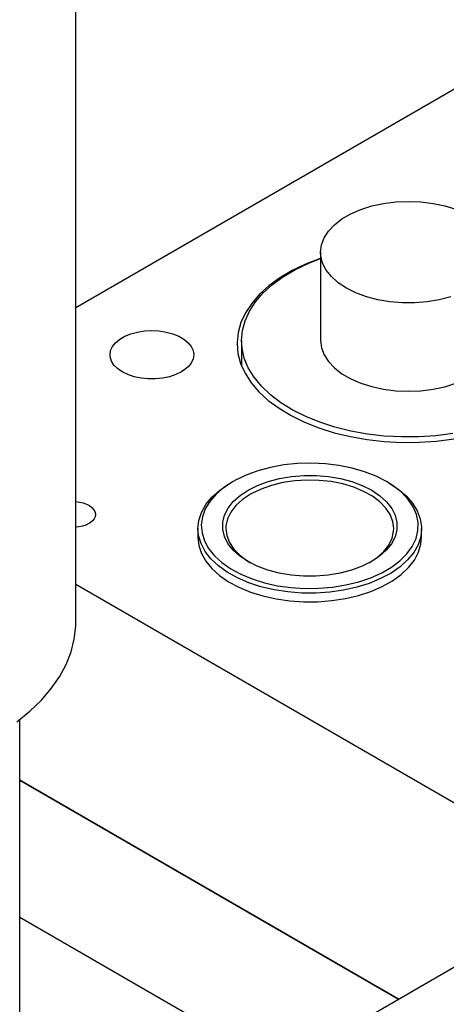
# Model space of a CAD drawing. Header units: inches. Extents: x 3 to 289, y 4 to 291.
# Tile 477 of 634: x 69.7 to 71.61, y 276.23 to 280.63. Entities that reach past the tile are written whole.
import ezdxf

# ---------------------------------------------------------------- set-up
doc = ezdxf.new("R2010")
doc.units = ezdxf.units.IN
doc.header["$LTSCALE"] = 0.5
doc.header["$MEASUREMENT"] = 0
doc.layers.add('STR_INS', color=8, linetype='Continuous')

msp = doc.modelspace()

# ---------------------------------------------------------------- linework, layer by layer
at = {"layer": 'STR_INS', "color": 96, "linetype": 'Continuous'}
for p, q in [((69.95, 277.9352), (69.95, 281.6094)), ((71.2759, 279.7998), (71.3284, 279.8112)), ((71.3284, 279.8112), (71.3831, 279.8182)), ((71.3831, 279.8182), (71.4391, 279.8205)), ((71.4391, 279.8205), (71.495, 279.8183)), ((71.495, 279.8183), (71.5499, 279.8115)), ((71.5499, 279.8115), (71.6025, 279.8003)), ((71.1818, 279.7648), (71.2267, 279.7843)), ((71.2267, 279.7843), (71.2759, 279.7998)), ((71.6025, 279.8003), (71.6518, 279.7849)), ((71.1087, 279.716), (71.1422, 279.7419)), ((71.1422, 279.7419), (71.1818, 279.7648)), ((71.0622, 279.6572), (71.0818, 279.6875)), ((71.0818, 279.6875), (71.1087, 279.716)), ((71.0503, 279.6255), (71.0622, 279.6572)), ((71.0463, 279.5932), (71.0503, 279.6255)), ((71.0463, 279.5932), (71.0463, 279.1978)), ((71.0474, 279.5762), (71.0463, 279.5932)), ((70.9933, 279.5443), (71.0463, 279.5651)), ((71.0556, 279.5442), (71.0474, 279.5762)), ((70.8796, 279.4839), (70.9338, 279.5158)), ((70.9338, 279.5158), (70.9933, 279.5443)), ((71.0716, 279.5131), (71.0556, 279.5442)), ((71.095, 279.4837), (71.0716, 279.5131)), ((70.8315, 279.449), (70.8796, 279.4839)), ((71.1255, 279.4565), (71.095, 279.4837)), ((70.7898, 279.4114), (70.8315, 279.449)), ((71.1623, 279.4321), (71.1255, 279.4565)), ((71.2048, 279.411), (71.1623, 279.4321)), ((70.7277, 279.3297), (70.7551, 279.3715)), ((70.7551, 279.3715), (70.7898, 279.4114)), ((71.252, 279.3935), (71.2048, 279.411)), ((71.3031, 279.3801), (71.252, 279.3935)), ((71.357, 279.3711), (71.3031, 279.3801)), ((71.4125, 279.3665), (71.357, 279.3711)), ((71.5241, 279.3712), (71.4686, 279.3665)), ((71.5779, 279.3803), (71.5241, 279.3712)), ((71.6289, 279.3938), (71.5779, 279.3803)), ((70.708, 279.2865), (70.7277, 279.3297)), ((71.4686, 279.3665), (71.4125, 279.3665)), ((70.696, 279.2424), (70.708, 279.2865)), ((70.692, 279.1978), (70.696, 279.2424)), ((70.692, 279.1978), (70.692, 279.0853)), ((70.6945, 279.163), (70.692, 279.1978)), ((71.0463, 279.1978), (71.0503, 279.1655)), ((70.7047, 279.1187), (70.6945, 279.163)), ((71.0503, 279.1655), (71.0622, 279.1339)), ((70.7227, 279.0753), (70.7047, 279.1187)), ((71.0622, 279.1339), (71.0818, 279.1036)), ((70.7485, 279.0332), (70.7227, 279.0753)), ((71.0818, 279.1036), (71.1087, 279.0751)), ((71.1087, 279.0751), (71.1422, 279.0492)), ((70.7816, 278.9929), (70.7485, 279.0332)), ((71.1422, 279.0492), (71.1818, 279.0263)), ((71.1818, 279.0263), (71.2267, 279.0068)), ((70.8218, 278.9547), (70.7816, 278.9929)), ((71.2267, 279.0068), (71.2759, 278.9913)), ((71.2759, 278.9913), (71.3284, 278.9799)), ((71.3284, 278.9799), (71.3831, 278.9729)), ((71.495, 278.9728), (71.5499, 278.9796)), ((71.5499, 278.9796), (71.6025, 278.9908)), ((71.6025, 278.9908), (71.6518, 279.0062)), ((70.8686, 278.9192), (70.8218, 278.9547)), ((71.3831, 278.9729), (71.4391, 278.9705)), ((71.4391, 278.9705), (71.495, 278.9728)), ((70.9215, 278.8866), (70.8686, 278.9192)), ((70.9799, 278.8574), (70.9215, 278.8866)), ((71.0432, 278.8317), (70.9799, 278.8574)), ((71.1108, 278.81), (71.0432, 278.8317)), ((71.1819, 278.7925), (71.1108, 278.81)), ((71.2558, 278.7793), (71.1819, 278.7925)), ((71.3316, 278.7705), (71.2558, 278.7793)), ((71.4086, 278.7664), (71.3316, 278.7705)), ((71.4859, 278.7668), (71.4086, 278.7664)), ((71.5628, 278.7718), (71.4859, 278.7668)), ((71.6383, 278.7814), (71.5628, 278.7718)), ((69.9436, 277.8621), (69.9497, 277.9197)), ((69.9497, 277.9197), (69.95, 277.9352)), ((69.9295, 277.805), (69.9436, 277.8621)), ((69.9075, 277.7487), (69.9295, 277.805)), ((69.8779, 277.6935), (69.9075, 277.7487)), ((69.8406, 277.64), (69.8779, 277.6935)), ((69.7961, 277.5883), (69.8406, 277.64)), ((69.7446, 277.5388), (69.7961, 277.5883)), ((69.6864, 277.4919), (69.7446, 277.5388))]:
    msp.add_line(p, q, dxfattribs=at)
at = {"layer": 'STR_INS', "color": 132, "linetype": 'Continuous'}
for p, q in [((69.95, 279.3453), (72.794, 280.9873)), ((71.0439, 279.5646), (70.9789, 279.5394)), ((70.9188, 279.5104), (70.864, 279.478)), ((70.9789, 279.5394), (70.9188, 279.5104)), ((70.864, 279.478), (70.8153, 279.4426)), ((70.8153, 279.4426), (70.7731, 279.4045)), ((70.7731, 279.4045), (70.7378, 279.3641)), ((70.7378, 279.3641), (70.7098, 279.3219)), ((70.7098, 279.3219), (70.6895, 279.2782)), ((70.2269, 279.2357), (70.2584, 279.2406)), ((70.2584, 279.2406), (70.291, 279.2422)), ((70.291, 279.2422), (70.3236, 279.2406)), ((70.3236, 279.2406), (70.3551, 279.2357)), ((70.6895, 279.2782), (70.6769, 279.2335)), ((70.1286, 279.1881), (70.1474, 279.2035)), ((70.1474, 279.2035), (70.1705, 279.2169)), ((70.1705, 279.2169), (70.1972, 279.2277)), ((70.1972, 279.2277), (70.2269, 279.2357)), ((70.3551, 279.2357), (70.3847, 279.2277)), ((70.3847, 279.2277), (70.4115, 279.2169)), ((70.4115, 279.2169), (70.4346, 279.2035)), ((70.4346, 279.2035), (70.4534, 279.1881)), ((70.6769, 279.2335), (70.6723, 279.1884)), ((70.1035, 279.134), (70.1063, 279.1528)), ((70.1063, 279.1528), (70.1148, 279.171)), ((70.1148, 279.171), (70.1286, 279.1881)), ((70.4534, 279.1881), (70.4672, 279.171)), ((70.4672, 279.171), (70.4756, 279.1528)), ((70.4756, 279.1528), (70.4785, 279.134)), ((70.6723, 279.1884), (70.6723, 279.185)), ((70.6723, 279.185), (70.6763, 279.1398)), ((70.1042, 279.1245), (70.1035, 279.134)), ((70.1099, 279.1059), (70.1042, 279.1245)), ((70.1211, 279.0882), (70.1099, 279.1059)), ((70.4756, 279.1152), (70.4672, 279.0969)), ((70.4785, 279.134), (70.4756, 279.1152)), ((70.6763, 279.1398), (70.6883, 279.0951)), ((70.1374, 279.0719), (70.1211, 279.0882)), ((70.1584, 279.0574), (70.1374, 279.0719)), ((70.4346, 279.0644), (70.4236, 279.0574)), ((70.4534, 279.0798), (70.4346, 279.0644)), ((70.4672, 279.0969), (70.4534, 279.0798)), ((70.6883, 279.0951), (70.7081, 279.0513)), ((70.1834, 279.0453), (70.1584, 279.0574)), ((70.2118, 279.0358), (70.1834, 279.0453)), ((70.2425, 279.0294), (70.2118, 279.0358)), ((70.2747, 279.0261), (70.2425, 279.0294)), ((70.3073, 279.0261), (70.2747, 279.0261)), ((70.3395, 279.0294), (70.3073, 279.0261)), ((70.3702, 279.0358), (70.3395, 279.0294)), ((70.3985, 279.0453), (70.3702, 279.0358)), ((70.4236, 279.0574), (70.3985, 279.0453)), ((70.7081, 279.0513), (70.7355, 279.009)), ((70.7355, 279.009), (70.7702, 278.9684)), ((70.7702, 278.9684), (70.8119, 278.9301)), ((70.8119, 278.9301), (70.8602, 278.8945)), ((70.8602, 278.8945), (70.9145, 278.8619)), ((70.9145, 278.8619), (70.9742, 278.8327)), ((70.9742, 278.8327), (71.0388, 278.8071)), ((71.0388, 278.8071), (71.1076, 278.7854)), ((71.1076, 278.7854), (71.1799, 278.768)), ((71.1799, 278.768), (71.2549, 278.7548)), ((71.2549, 278.7548), (71.3318, 278.7462)), ((71.566, 278.7478), (71.6425, 278.7574)), ((71.3318, 278.7462), (71.4098, 278.7421)), ((71.4098, 278.7421), (71.4881, 278.7426)), ((71.4881, 278.7426), (71.566, 278.7478)), ((69.95, 278.4771), (69.9671, 278.475)), ((69.9671, 278.475), (69.9833, 278.4711)), ((69.9833, 278.4711), (69.9982, 278.4658)), ((69.9982, 278.4658), (70.0112, 278.459)), ((70.0112, 278.459), (70.0219, 278.451)), ((70.0219, 278.451), (70.0301, 278.442)), ((70.0301, 278.442), (70.0354, 278.4324)), ((70.0364, 278.4095), (70.0319, 278.3997)), ((70.0354, 278.4324), (70.0378, 278.4224)), ((70.0379, 278.4195), (70.0364, 278.4095)), ((70.0378, 278.4224), (70.0379, 278.4195)), ((69.9635, 278.3635), (69.95, 278.362)), ((69.9799, 278.3669), (69.9635, 278.3635)), ((69.9951, 278.372), (69.9799, 278.3669)), ((70.0085, 278.3785), (69.9951, 278.372)), ((70.0144, 278.3822), (70.0085, 278.3785)), ((70.0245, 278.3905), (70.0144, 278.3822)), ((70.0319, 278.3997), (70.0245, 278.3905)), ((70.4973, 278.3175), (70.5013, 278.281)), ((71.496, 278.2864), (71.4989, 278.3175)), ((70.5013, 278.281), (70.5132, 278.2451)), ((71.4853, 278.2504), (71.496, 278.2864)), ((70.5132, 278.2451), (70.5329, 278.2104)), ((71.4667, 278.2154), (71.4853, 278.2504)), ((70.5329, 278.2104), (70.5599, 278.1774)), ((71.4076, 278.151), (71.4407, 278.1821)), ((71.4407, 278.1821), (71.4667, 278.2154)), ((70.5599, 278.1774), (70.594, 278.1466)), ((70.594, 278.1466), (70.6345, 278.1186)), ((71.368, 278.1225), (71.4076, 278.151)), ((75.5943, 274.8474), (69.95, 278.1061)), ((70.6345, 278.1186), (70.6809, 278.0937)), ((70.6809, 278.0937), (70.7323, 278.0724)), ((71.2718, 278.0753), (71.3225, 278.0972)), ((71.3225, 278.0972), (71.368, 278.1225)), ((70.7323, 278.0724), (70.7879, 278.055)), ((70.7879, 278.055), (70.8469, 278.0418)), ((71.1582, 278.0435), (71.2167, 278.0573)), ((71.2167, 278.0573), (71.2718, 278.0753)), ((70.8469, 278.0418), (70.9083, 278.033)), ((70.9083, 278.033), (70.9711, 278.0287)), ((70.9711, 278.0287), (71.0344, 278.0291)), ((71.0344, 278.0291), (71.0971, 278.034)), ((71.0971, 278.034), (71.1582, 278.0435)), ((69.7, 277.2298), (71.3955, 276.2509))]:
    msp.add_line(p, q, dxfattribs=at)
at = {"layer": 'STR_INS', "color": 9, "linetype": 'Continuous'}
for p, q in [((70.8226, 278.63), (70.766, 278.6149)), ((70.882, 278.6409), (70.8226, 278.63)), ((70.9433, 278.6472), (70.882, 278.6409)), ((71.0056, 278.649), (70.9433, 278.6472)), ((71.0677, 278.6461), (71.0056, 278.649)), ((71.1286, 278.6387), (71.0677, 278.6461)), ((71.1875, 278.6268), (71.1286, 278.6387)), ((71.2432, 278.6107), (71.1875, 278.6268)), ((70.7133, 278.5957), (70.6653, 278.5728)), ((70.766, 278.6149), (70.7133, 278.5957)), ((70.8109, 278.5667), (70.8618, 278.5801)), ((70.8618, 278.5801), (70.9154, 278.5891)), ((70.9154, 278.5891), (70.9707, 278.5937)), ((70.9707, 278.5937), (71.0266, 278.5936)), ((71.0266, 278.5936), (71.0819, 278.589)), ((71.0819, 278.589), (71.1355, 278.5798)), ((71.1355, 278.5798), (71.1863, 278.5664)), ((71.2948, 278.5906), (71.2432, 278.6107)), ((71.3416, 278.5668), (71.2948, 278.5906)), ((70.6134, 278.5398), (70.5786, 278.51)), ((70.594, 278.5271), (70.6345, 278.5551)), ((70.6546, 278.5668), (70.6134, 278.5398)), ((70.6345, 278.5551), (70.644, 278.5607)), ((70.6546, 278.5668), (70.644, 278.5607)), ((70.6653, 278.5728), (70.6546, 278.5668)), ((70.7216, 278.5281), (70.7639, 278.5493)), ((70.7803, 278.5332), (70.7381, 278.5131)), ((70.7639, 278.5493), (70.8109, 278.5667)), ((70.8272, 278.5496), (70.7803, 278.5332)), ((70.8777, 278.5619), (70.8272, 278.5496)), ((70.9308, 278.5698), (70.8777, 278.5619)), ((70.9853, 278.5732), (70.9308, 278.5698)), ((71.0401, 278.572), (70.9853, 278.5732)), ((71.0939, 278.5662), (71.0401, 278.572)), ((71.1458, 278.5559), (71.0939, 278.5662)), ((71.1945, 278.5414), (71.1458, 278.5559)), ((71.1863, 278.5664), (71.2333, 278.5488)), ((71.239, 278.5229), (71.1945, 278.5414)), ((71.2333, 278.5488), (71.2754, 278.5276)), ((71.3522, 278.5607), (71.3416, 278.5668)), ((71.3717, 278.5478), (71.3416, 278.5668)), ((71.3522, 278.5607), (71.3941, 278.5333)), ((71.4084, 278.5187), (71.3717, 278.5478)), ((71.3941, 278.5333), (71.4296, 278.5031)), ((70.5329, 278.4633), (70.5599, 278.4963)), ((70.5786, 278.51), (70.5507, 278.4778)), ((70.5599, 278.4963), (70.594, 278.5271)), ((70.6554, 278.4772), (70.6857, 278.5043)), ((70.6857, 278.5043), (70.7216, 278.5281)), ((70.7322, 278.5098), (70.6964, 278.4858)), ((70.7381, 278.5131), (70.7322, 278.5098)), ((71.2784, 278.5009), (71.239, 278.5229)), ((71.2754, 278.5276), (71.3119, 278.5032)), ((71.3119, 278.4759), (71.2784, 278.5009)), ((71.3119, 278.5032), (71.3419, 278.476)), ((71.4383, 278.4871), (71.4084, 278.5187)), ((71.4296, 278.5031), (71.4582, 278.4705)), ((70.5132, 278.4286), (70.5329, 278.4633)), ((70.5507, 278.4778), (70.5301, 278.4439)), ((70.6162, 278.4169), (70.6321, 278.4478)), ((70.6321, 278.4478), (70.6554, 278.4772)), ((70.667, 278.4591), (70.6446, 278.4302)), ((70.6964, 278.4858), (70.667, 278.4591)), ((71.3387, 278.4483), (71.3119, 278.4759)), ((71.3582, 278.4187), (71.3387, 278.4483)), ((71.3419, 278.476), (71.365, 278.4466)), ((71.365, 278.4466), (71.3805, 278.4156)), ((71.461, 278.4536), (71.4383, 278.4871)), ((71.4582, 278.4705), (71.4795, 278.4361)), ((71.4761, 278.4187), (71.461, 278.4536)), ((70.5013, 278.3927), (70.5132, 278.4286)), ((70.5173, 278.4087), (70.5123, 278.3728)), ((70.5301, 278.4439), (70.5173, 278.4087)), ((70.6081, 278.385), (70.6162, 278.4169)), ((70.6446, 278.4302), (70.6297, 278.3998)), ((71.3701, 278.3878), (71.3582, 278.4187)), ((71.3805, 278.4156), (71.3882, 278.3836)), ((71.4833, 278.383), (71.4761, 278.4187)), ((71.4795, 278.4361), (71.493, 278.4004)), ((71.493, 278.4004), (71.4987, 278.364)), ((70.4973, 278.3563), (70.5013, 278.3927)), ((70.5123, 278.3728), (70.5154, 278.3369)), ((70.6081, 278.3527), (70.6081, 278.385)), ((70.6227, 278.3684), (70.6221, 278.3563)), ((70.6297, 278.3998), (70.6227, 278.3684)), ((71.3741, 278.3563), (71.3701, 278.3878)), ((71.3882, 278.3836), (71.388, 278.3514)), ((71.4825, 278.347), (71.4833, 278.383)), ((71.4987, 278.364), (71.4989, 278.3563)), ((70.4973, 278.3563), (70.4973, 278.3175)), ((70.5002, 278.3251), (70.4973, 278.3563)), ((70.5109, 278.2891), (70.5002, 278.3251)), ((70.5154, 278.3369), (70.5264, 278.3015)), ((70.6159, 278.3208), (70.6081, 278.3527)), ((70.6316, 278.2898), (70.6159, 278.3208)), ((70.6221, 278.3563), (70.6261, 278.3247)), ((70.6261, 278.3247), (70.638, 278.2938)), ((71.3516, 278.2823), (71.3665, 278.3127)), ((71.3798, 278.3194), (71.3637, 278.2885)), ((71.3665, 278.3127), (71.3735, 278.3441)), ((71.3735, 278.3441), (71.3741, 278.3563)), ((71.388, 278.3514), (71.3798, 278.3194)), ((71.4738, 278.3114), (71.4825, 278.347)), ((71.4949, 278.3198), (71.483, 278.2839)), ((71.4989, 278.3563), (71.4949, 278.3198)), ((71.4989, 278.3175), (71.4989, 278.3563)), ((70.5295, 278.2542), (70.5109, 278.2891)), ((70.5264, 278.3015), (70.5451, 278.2671)), ((70.6548, 278.2604), (70.6316, 278.2898)), ((70.638, 278.2938), (70.6575, 278.2642)), ((71.3292, 278.2534), (71.3516, 278.2823)), ((71.3637, 278.2885), (71.3403, 278.2592)), ((71.4331, 278.2436), (71.4572, 278.2767)), ((71.4572, 278.2767), (71.4738, 278.3114)), ((71.483, 278.2839), (71.4633, 278.2492)), ((70.5555, 278.2209), (70.5295, 278.2542)), ((70.5451, 278.2671), (70.5713, 278.2345)), ((70.5713, 278.2345), (70.6045, 278.2041)), ((70.685, 278.2333), (70.6548, 278.2604)), ((70.6575, 278.2642), (70.6843, 278.2366)), ((70.6843, 278.2366), (70.7178, 278.2116)), ((70.7216, 278.2089), (70.685, 278.2333)), ((71.264, 278.2028), (71.2998, 278.2267)), ((71.3098, 278.2322), (71.2746, 278.2089)), ((71.2998, 278.2267), (71.3292, 278.2534)), ((71.3403, 278.2592), (71.3098, 278.2322)), ((71.4018, 278.2124), (71.4331, 278.2436)), ((71.4633, 278.2492), (71.4363, 278.2162)), ((70.5886, 278.1898), (70.5555, 278.2209)), ((70.6282, 278.1613), (70.5886, 278.1898)), ((70.6045, 278.2041), (70.6442, 278.1763)), ((70.7178, 278.2116), (70.7322, 278.2028)), ((70.7629, 278.1881), (70.7216, 278.2089)), ((70.8099, 278.1706), (70.7629, 278.1881)), ((71.2323, 278.1877), (71.1853, 278.1703)), ((71.2746, 278.2089), (71.2323, 278.1877)), ((71.3199, 278.1584), (71.3639, 278.1839)), ((71.4022, 278.1854), (71.3617, 278.1574)), ((71.3639, 278.1839), (71.4018, 278.2124)), ((71.4363, 278.2162), (71.4022, 278.1854)), ((70.6737, 278.1359), (70.6282, 278.1613)), ((70.6442, 278.1763), (70.6897, 278.1518)), ((70.6897, 278.1518), (70.7403, 278.1308)), ((70.8607, 278.1572), (70.8099, 278.1706)), ((70.9143, 278.148), (70.8607, 278.1572)), ((70.9696, 278.1434), (70.9143, 278.148)), ((71.0255, 278.1433), (70.9696, 278.1434)), ((71.0808, 278.1479), (71.0255, 278.1433)), ((71.1344, 278.1569), (71.0808, 278.1479)), ((71.1853, 278.1703), (71.1344, 278.1569)), ((71.217, 278.1181), (71.2707, 278.1363)), ((71.2707, 278.1363), (71.3199, 278.1584)), ((71.3617, 278.1574), (71.3153, 278.1325)), ((70.7244, 278.1141), (70.6737, 278.1359)), ((70.7795, 278.0961), (70.7244, 278.1141)), ((70.7403, 278.1308), (70.7951, 278.1137)), ((70.838, 278.0823), (70.7795, 278.0961)), ((70.7951, 278.1137), (70.8533, 278.1008)), ((70.8533, 278.1008), (70.9138, 278.0923)), ((70.9138, 278.0923), (70.9758, 278.0883)), ((71.0381, 278.089), (71.0997, 278.0942)), ((71.0997, 278.0942), (71.1597, 278.104)), ((71.2083, 278.0938), (71.1493, 278.0806)), ((71.1597, 278.104), (71.217, 278.1181)), ((71.2639, 278.1112), (71.2083, 278.0938)), ((71.3153, 278.1325), (71.2639, 278.1112)), ((70.8991, 278.0728), (70.838, 278.0823)), ((70.9618, 278.0679), (70.8991, 278.0728)), ((71.0251, 278.0675), (70.9618, 278.0679)), ((70.9758, 278.0883), (71.0381, 278.089)), ((71.0879, 278.0718), (71.0251, 278.0675)), ((71.1493, 278.0806), (71.0879, 278.0718)), ((71.3955, 276.2509), (69.7, 277.2298)), ((69.7, 276.6174), (70.8651, 275.9448)), ((70.4678, 275.7153), (71.882, 276.5318))]:
    msp.add_line(p, q, dxfattribs=at)
at = {"layer": 'STR_INS', "color": 136, "linetype": 'Continuous'}
msp.add_line((69.7, 274.938), (69.7, 277.5022), dxfattribs=at)

doc.saveas('drawing.dxf')
